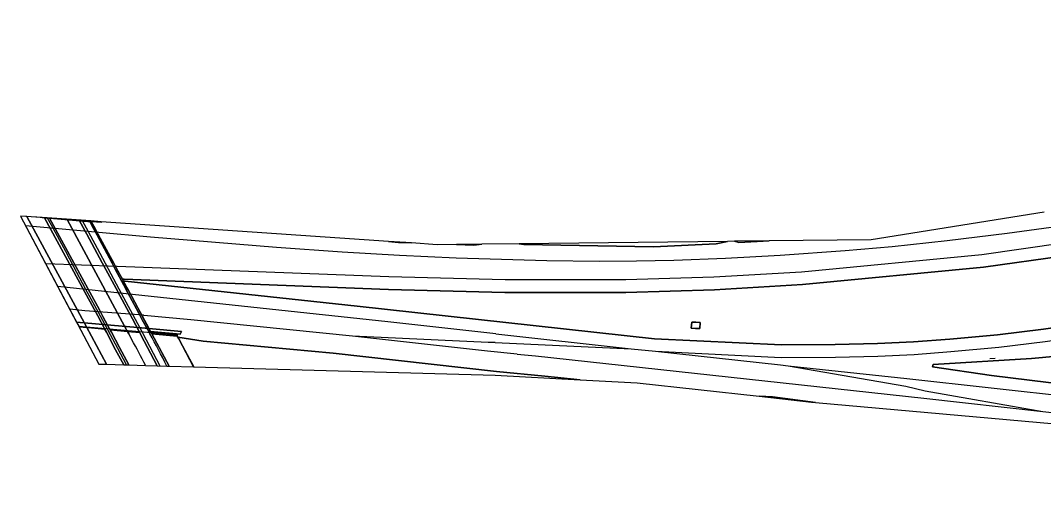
# Model space of a CAD drawing. Extents: x 162989 to 165008, y 383432 to 384338.
# Drawn here: x 162989.2 to 163233.7, y 383947.4 to 384064.1 of the extents above; entities that cross this region are included whole.
import ezdxf

# ---------------------------------------------------------------- set-up
doc = ezdxf.new("R2010")
doc.units = 0
for name, color, linetype in [('IMGEO_Berm_open', 7, 'Continuous'), ('IMGEO_Grasland_overig', 7, 'Continuous'), ('IMGEO_Groenvoorziening', 7, 'Continuous'), ('IMGEO_Hek', 7, 'Continuous'), ('IMGEO_Lijnafwatering', 7, 'Continuous'), ('IMGEO_Muur', 7, 'Continuous'), ('IMGEO_Rijbaan_lokaal_gesloten', 7, 'Continuous'), ('IMGEO_Rijbaan_regionaal_gesloten', 7, 'Continuous'), ('IMGEO_Spoor', 7, 'Continuous'), ('IMGEO_Spoorbaan_halfverhard', 7, 'Continuous'), ('IMGEO_Terreindeel_gesloten', 7, 'Continuous'), ('IMGEO_Terreindeel_open', 7, 'Continuous'), ('IMGEO_Voetpad_open', 7, 'Continuous')]:
    doc.layers.add(name, color=color, linetype=linetype)

msp = doc.modelspace()

# ---------------------------------------------------------------- linework, layer by layer
at = {"layer": 'IMGEO_Berm_open'}
msp.add_lwpolyline([(163015.1, 383981.77), (163013.99, 383983.86), (163012.87, 383985.95), (163010.93, 383989.57), (163010.74, 383989.95), (163010.68, 383990.08), (163010.5, 383990.4), (163008.9, 383993.38), (163008.05, 383994.96), (163005.79, 383999.16), (162996.11, 384016.87), (162994.9, 384016.95), (163004.52, 383999.29), (163006.8, 383995.07), (163007.65, 383993.49), (163009.26, 383990.51), (163009.38, 383990.28), (163009.51, 383990.03), (163009.73, 383989.61), (163011.92, 383985.41), (163013.88, 383981.8), (163015.1, 383981.77)], dxfattribs=at)
msp.add_arc((162083.62, 383487.65), 1054.43, 27.94418, 27.9442, dxfattribs=at)
at = {"layer": 'IMGEO_Grasland_overig'}
for points in [[(163077.13, 384011.3), (163079.52, 384011.03), (163082.66, 384010.93)], [(163093.38, 384010.56), (163097.53, 384010.42), (163099.49, 384010.63)], [(163108.38, 384010.73), (163109.54, 384010.55), (163140.49, 384010), (163155.45, 384010.73), (163158.17, 384011.31)], [(163168.11, 384011.42), (163159.83, 384011.33), (163160.93, 384011.03)], [(163149.54, 383990.6), (163149.64, 383992), (163150.6, 383991.97), (163151.66, 383991.91), (163151.58, 383990.45), (163150.52, 383990.51)], [(163030.53, 383981.33), (163102.62, 383979.31), (163123, 383978.23), (163114.55, 383979.12), (163102.96, 383980.23), (163063.95, 383984.6), (163032.83, 383987.42), (163026.77, 383988.44), (163027.02, 383987.98)], [(163179.18, 383972.82), (163168.92, 383974.12), (163165.76, 383974.29), (163178.24, 383972.91)]]:
    msp.add_lwpolyline(points, close=True, dxfattribs=at)
for points in [[(163238.77, 384007.89), (163219.35, 384005.14), (163176.12, 384000.98), (163155.08, 383999.74), (163133.91, 383999.08), (163104.97, 383999.11), (163077.18, 383999.8), (163013.96, 384002.26), (163013.55, 384002.25), (163013.73, 384001.91), (163013.77, 384001.83), (163014.21, 384001.8), (163069.69, 383995.86), (163140.73, 383988.05), (163171.09, 383986.54), (163183.94, 383986.62), (163194.02, 383986.9), (163202.64, 383987.29), (163211.34, 383987.94), (163222.68, 383989.01), (163233.72, 383990.32), (163242.8, 383991.59)], [(163242.04, 383984.31), (163230.82, 383983.33), (163207.35, 383981.91), (163207.2, 383981.29), (163221.25, 383979.24), (163239.47, 383977.01)]]:
    msp.add_lwpolyline(points, dxfattribs=at)
at = {"layer": 'IMGEO_Groenvoorziening'}
msp.add_lwpolyline([(163024.73, 383981.5), (163030.53, 383981.33), (163027.02, 383987.98), (163026.77, 383988.44), (163026.67, 383988.63), (163020.62, 383989.17), (163024.73, 383981.5)], dxfattribs=at)
at = {"layer": 'IMGEO_Hek'}
for points in [[(163026.91, 383988.24), (163030.62, 383981.33)], [(163222.16, 383983.35), (163220.87, 383983.26)]]:
    msp.add_lwpolyline(points, dxfattribs=at)
at = {"layer": 'IMGEO_Lijnafwatering'}
for points in [[(163000, 384008.87), (162996.58, 384015.22), (162995.68, 384016.9)], [(163003.9, 384016.33), (163004.86, 384014.55), (163007.5, 384009.65)], [(163008.3, 383993.43), (163004.77, 384000), (163001.96, 384005.23), (163000, 384008.87)], [(163007.5, 384009.65), (163012.7, 384000), (163013.84, 383997.89), (163016.6, 383992.72)], [(163014.5, 383981.78), (163014.5, 383981.78), (163012.43, 383985.71), (163010.14, 383989.99), (163009.9, 383990.45), (163008.3, 383993.43)], [(163009.38, 383990.28), (163005.4, 383990.61), (163005.07, 383990.64), (163003.26, 383990.79)], [(163016.6, 383992.72), (163018.2, 383989.73), (163018.43, 383989.29), (163022.54, 383981.56), (163022.54, 383981.56)], [(163017.72, 383989.45), (163014.8, 383989.71), (163010.68, 383990.08)]]:
    msp.add_lwpolyline(points, dxfattribs=at)
at = {"layer": 'IMGEO_Muur'}
msp.add_lwpolyline([(163024.2, 383981.51), (163024.73, 383981.5), (163020.62, 383989.17), (163020.42, 383989.54), (163020.29, 383989.79), (163019.91, 383990.48), (163018.79, 383992.53), (163017.94, 383994.11), (163015.78, 383998.11), (163014.92, 383999.71), (163014.76, 384000), (163013.77, 384001.83), (163013.73, 384001.91), (163013.55, 384002.25), (163012.34, 384004.49), (163011.48, 384006.07), (163007.86, 384012.79), (163007.01, 384014.37), (163006.08, 384016.1), (163006.03, 384016.19), (163005.71, 384016.21), (163006.67, 384014.4), (163007.51, 384012.82), (163011.1, 384006.09), (163011.94, 384004.51), (163014.34, 384000), (163014.47, 383999.76), (163015.32, 383998.16), (163017.46, 383994.15), (163018.3, 383992.57), (163019.92, 383989.58), (163020.14, 383989.18)], dxfattribs=at)
msp.add_lwpolyline([(163020.42, 383989.54), (163020.62, 383989.17), (163026.67, 383988.63), (163026.68, 383989), (163020.85, 383989.5)], close=True, dxfattribs=at)
msp.add_arc((162115.71, 383505.7), 1025.55, 27.64291, 28.12763, dxfattribs=at)
at = {"layer": 'IMGEO_Rijbaan_lokaal_gesloten'}
for points in [[(163015.83, 383987.79), (163015.07, 383989.21), (163014.86, 383989.59), (163014.8, 383989.71), (163014.62, 383990.04), (163000.34, 384016.58), (162996.11, 384016.87), (163005.79, 383999.16), (163008.05, 383994.96), (163008.9, 383993.38), (163010.5, 383990.4), (163010.68, 383990.08), (163010.74, 383989.95), (163010.93, 383989.57), (163012.87, 383985.95), (163013.99, 383983.86), (163015.1, 383981.77)], [(163021.9, 383981.58), (163021.9, 383981.58), (163017.99, 383988.95), (163017.77, 383989.34), (163017.72, 383989.45), (163017.54, 383989.79), (163015.95, 383992.78), (163015.11, 383994.35), (163014.63, 383995.26), (163012.93, 383998.41), (163012.07, 384000.01), (163009.59, 384004.61), (163008.74, 384006.19), (163005.05, 384013.03), (163004.2, 384014.61), (163003.25, 384016.38), (163000.34, 384016.58), (163014.62, 383990.04), (163014.8, 383989.71), (163014.86, 383989.59), (163015.07, 383989.21), (163015.83, 383987.79)], [(163015.1, 383981.77), (163019.1, 383981.65)], [(163019.1, 383981.65), (163021.9, 383981.58)]]:
    msp.add_lwpolyline(points, dxfattribs=at)
for centre, radius, start, end in [((162142.25, 383518.74), 991.55, 27.83233, 28.23291), ((162142.25, 383518.74), 991.55, 27.83233, 28.23291), ((162083.62, 383487.65), 1054.43, 27.94418, 27.9442), ((162080.92, 383486.16), 1060.99, 27.84047, 27.84172), ((162080.92, 383486.16), 1060.99, 27.84047, 27.84172)]:
    msp.add_arc(centre, radius, start, end, dxfattribs=at)
at = {"layer": 'IMGEO_Rijbaan_regionaal_gesloten'}
for points in [[(163007.93, 383981.97), (163009.74, 383981.92), (163004.99, 383990.88), (162990.75, 384017.23), (162989.19, 384017.34), (163007.93, 383981.97)], [(162990.75, 384017.23), (163004.99, 383990.88), (163009.74, 383981.92), (163013.88, 383981.8), (163011.92, 383985.41), (163009.73, 383989.61), (163009.51, 383990.03), (163009.38, 383990.28), (163009.26, 383990.51), (163007.65, 383993.49), (163006.8, 383995.07), (163004.52, 383999.29), (162994.9, 384016.95), (162990.75, 384017.23)]]:
    msp.add_lwpolyline(points, dxfattribs=at)
at = {"layer": 'IMGEO_Spoor'}
for points in [[(163482.5, 384064.12), (163438.35, 384055), (163304.28, 384027.02), (163290.65, 384024.26), (163275.14, 384021.27), (163261.91, 384018.85), (163250.28, 384016.87), (163239.03, 384015.08), (163225.05, 384013.19), (163210.68, 384011.42), (163197.57, 384010.04), (163186.31, 384009.05), (163170.78, 384007.96), (163157.74, 384007.24), (163145.35, 384006.77), (163136.4, 384006.59), (163127.53, 384006.53), (163114.97, 384006.67), (163093.3, 384007.27), (163079.79, 384007.9), (163066.12, 384008.71), (163050.35, 384009.85), (163020.29, 384012.34), (163007.93, 384013.45)], [(163407.71, 384044.79), (163319.26, 384026.2), (163284.13, 384019.05), (163265.69, 384015.56), (163249.75, 384012.76), (163238.32, 384010.85), (163218.99, 384008.12), (163175.89, 384003.97), (163154.95, 384002.74), (163133.87, 384002.08), (163105.01, 384002.11), (163077.27, 384002.8), (163012.33, 384005.28)], [(163007.93, 384013.45), (162990.42, 384015.01)], [(163012.33, 384005.28), (162995.23, 384005.94)], [(163015.93, 383998.61), (162998.1, 384000.53)], [(163171.03, 383983.54), (163183.99, 383983.62), (163194.13, 383983.9), (163202.82, 383984.29), (163211.59, 383984.95), (163223, 383986.03), (163234.11, 383987.34), (163243.25, 383988.63), (163253.26, 383990.31), (163263.9, 383992.38), (163274.98, 383994.86), (163283.9, 383997.13), (163294.45, 384000.07), (163302.04, 384002.4)], [(163102.85, 383989.2), (163076.96, 383992.06), (163015.93, 383998.61)], [(163018.62, 383993.64), (163004.57, 383994.74), (163000.99, 383995.07)], [(163068.53, 383988.65), (163029.9, 383992.58), (163018.66, 383993.63), (163018.62, 383993.64)], [(163100.84, 383985.09), (163068.53, 383988.65)], [(163100.97, 383987.15), (163068.53, 383988.65)], [(163102.85, 383989.2), (163135.15, 383985.65)], [(163102.69, 383987.16), (163100.97, 383987.15)], [(163102.69, 383987.16), (163135.15, 383985.65)], [(163107.94, 383984.37), (163100.84, 383985.09)], [(163107.94, 383984.37), (163112.27, 383983.96), (163205.13, 383973.8)], [(163135.15, 383985.65), (163140.97, 383985.04)], [(163140.97, 383985.04), (163170.87, 383981.77)], [(163140.97, 383985.04), (163171.03, 383983.54)], [(163170.87, 383981.77), (163172.65, 383981.59)], [(163172.65, 383981.59), (163200.78, 383976.67)], [(163172.65, 383981.59), (163201.07, 383978.5)], [(163201.07, 383978.5), (163241.35, 383974.04), (163280.99, 383969.31), (163302.29, 383966.55), (163331.76, 383962.53), (163375.79, 383956.21), (163396.78, 383952.98), (163406.79, 383951.29)], [(163200.78, 383976.67), (163205.42, 383975.6)], [(163205.13, 383973.8), (163233.55, 383970.68)], [(163205.42, 383975.6), (163233.55, 383970.68)], [(163233.55, 383970.68), (163268.17, 383966.7), (163308.35, 383961.74), (163320.92, 383960.1), (163364.43, 383953.89), (163378.98, 383951.7), (163406.17, 383947.44)]]:
    msp.add_lwpolyline(points, dxfattribs=at)
at = {"layer": 'IMGEO_Spoorbaan_halfverhard'}
for points in [[(163233.89, 384018.31), (163192.49, 384011.71), (163168.11, 384011.42), (163160.93, 384011.03), (163159.83, 384011.33), (163158.17, 384011.31), (163155.45, 384010.73), (163140.49, 384010), (163109.54, 384010.55), (163108.38, 384010.73), (163099.49, 384010.63), (163097.53, 384010.42), (163093.38, 384010.56), (163088.75, 384010.51), (163082.66, 384010.93), (163079.52, 384011.03), (163077.13, 384011.3), (163008.51, 384016.02), (163008.6, 384015.88), (163006.08, 384016.1), (163007.01, 384014.37), (163007.86, 384012.79), (163011.48, 384006.07), (163012.34, 384004.49), (163013.55, 384002.25), (163013.96, 384002.26), (163077.18, 383999.8), (163104.97, 383999.11), (163133.91, 383999.08), (163155.08, 383999.74), (163176.12, 384000.98), (163219.35, 384005.14), (163238.77, 384007.89)], [(163242.8, 383991.59), (163233.72, 383990.32), (163222.68, 383989.01), (163211.34, 383987.94), (163202.64, 383987.29), (163194.02, 383986.9), (163183.94, 383986.62), (163171.09, 383986.54), (163140.73, 383988.05), (163069.69, 383995.86), (163014.21, 384001.8), (163013.77, 384001.83), (163014.76, 384000), (163014.92, 383999.71), (163015.78, 383998.11), (163017.94, 383994.11), (163018.79, 383992.53), (163019.91, 383990.48), (163027.66, 383989.74), (163027.35, 383989.09), (163020.29, 383989.79), (163020.42, 383989.54), (163020.85, 383989.5), (163026.68, 383989), (163026.67, 383988.63), (163026.77, 383988.44), (163032.83, 383987.42), (163063.95, 383984.6), (163102.96, 383980.23), (163114.55, 383979.12), (163123, 383978.23), (163136.63, 383977.51), (163165.76, 383974.29), (163168.92, 383974.12), (163179.18, 383972.82), (163255.27, 383966.05)], [(163239.47, 383977.01), (163221.25, 383979.24), (163207.2, 383981.29), (163207.35, 383981.91), (163230.82, 383983.33), (163242.04, 383984.31)]]:
    msp.add_lwpolyline(points, dxfattribs=at)
msp.add_lwpolyline([(163002.62, 383991.99), (163011.68, 383991.18), (163019.93, 383990.45), (163006.13, 384016.01), (162994.37, 384016.99), (162989.19, 384017.34)], close=True, dxfattribs=at)
at = {"layer": 'IMGEO_Terreindeel_gesloten'}
for points in [[(163006.03, 384016.19), (162994.37, 384016.99), (163006.13, 384016.01)], [(163006.03, 384016.19), (163006.08, 384016.1), (163008.6, 384015.88), (163008.51, 384016.02)], [(163002.62, 383991.99), (163003.12, 383991.05), (163020.42, 383989.54), (163019.93, 383990.45), (163011.68, 383991.18)], [(163019.91, 383990.48), (163020.29, 383989.79), (163027.35, 383989.09), (163027.66, 383989.74)]]:
    msp.add_lwpolyline(points, close=True, dxfattribs=at)
at = {"layer": 'IMGEO_Terreindeel_open'}
msp.add_lwpolyline([(163151.58, 383990.45), (163151.66, 383991.91), (163150.6, 383991.97), (163149.64, 383992), (163149.54, 383990.6), (163150.52, 383990.51)], close=True, dxfattribs=at)
at = {"layer": 'IMGEO_Voetpad_open'}
msp.add_lwpolyline([(163020.14, 383989.18), (163019.92, 383989.58), (163018.3, 383992.57), (163017.46, 383994.15), (163015.32, 383998.16), (163014.47, 383999.76), (163014.34, 384000), (163011.94, 384004.51), (163011.1, 384006.09), (163007.51, 384012.82), (163006.67, 384014.4), (163005.71, 384016.21), (163003.25, 384016.38), (163004.2, 384014.61), (163005.05, 384013.03), (163008.74, 384006.19), (163009.59, 384004.61), (163012.07, 384000.01), (163012.93, 383998.41), (163014.63, 383995.26), (163015.11, 383994.35), (163015.95, 383992.78), (163017.54, 383989.79), (163017.72, 383989.45), (163017.77, 383989.34), (163017.99, 383988.95), (163021.9, 383981.58), (163021.9, 383981.58), (163024.2, 383981.51)], dxfattribs=at)
msp.add_arc((162115.71, 383505.7), 1025.55, 27.64291, 28.12763, dxfattribs=at)

doc.saveas('drawing.dxf')
